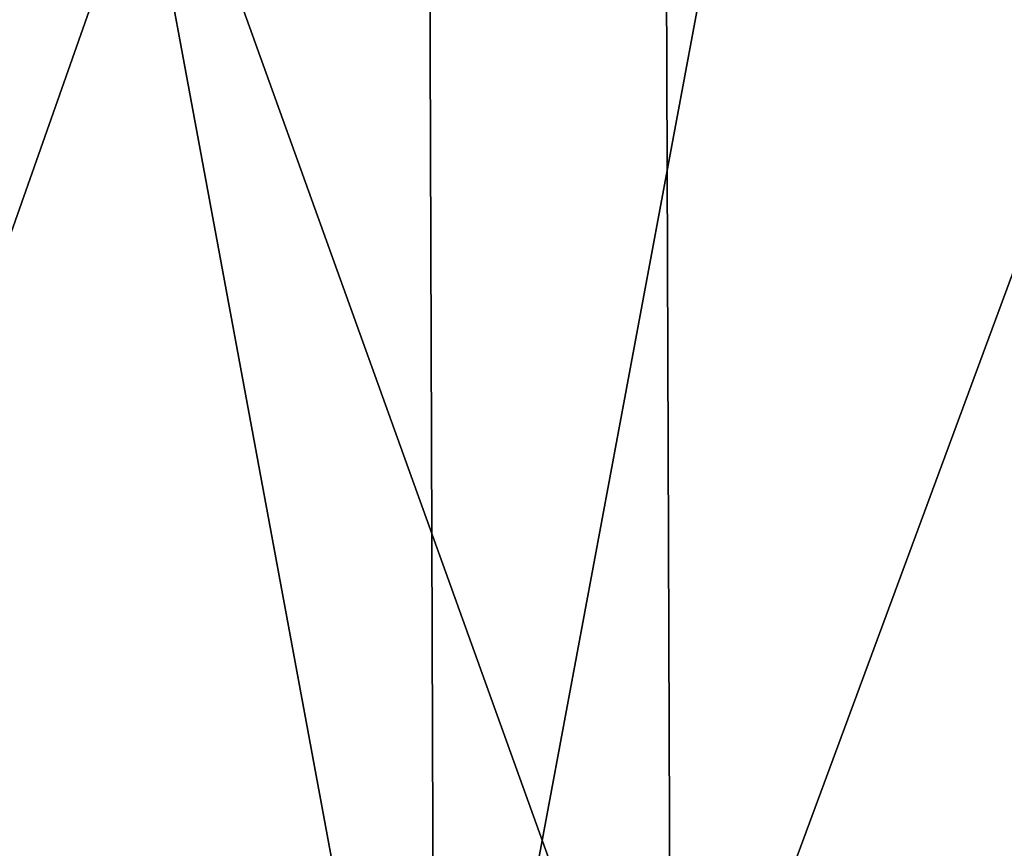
# Model space of a CAD drawing. Header units: metres. Extents: x -92 to 264, y -100 to 50.
# Tile 131 of 656: x -10.7 to -8.6, y -75.49 to -73.72. Entities that reach past the tile are written whole.
import ezdxf

# ---------------------------------------------------------------- set-up
doc = ezdxf.new("R2010")
doc.units = ezdxf.units.M
doc.layers.add('solid_21062050_01', color=7, linetype='CONTINUOUS')

msp = doc.modelspace()

# ---------------------------------------------------------------- linework, layer by layer
at = {"layer": 'solid_21062050_01'}
for points in [[(-12.131678, -64.201744, 17.360905), (-12.078719, -76.706161, 17.265493), (-9.815159, -76.706161, 18.37582)], [(-9.858183, -64.201744, 18.476105), (-12.131678, -64.201744, 17.360905), (-9.815159, -76.706161, 18.37582)], [(-12.131678, -64.201744, -26.353365), (-9.858183, -64.201744, -27.468565), (-12.078719, -76.706161, -26.257954)], [(-9.858183, -64.201744, -27.468565), (-9.815159, -76.706161, -27.36828), (-12.078719, -76.706161, -26.257954)], [(-9.858183, -64.201744, 18.476105), (-9.815159, -76.706161, 18.37582), (-7.45088, -76.706161, 19.251451)], [(-7.483526, -64.201744, 19.355579), (-9.858183, -64.201744, 18.476105), (-7.45088, -76.706161, 19.251451)], [(-9.858183, -64.201744, -27.468565), (-7.483526, -64.201744, -28.34804), (-9.815159, -76.706161, -27.36828)], [(-7.483526, -64.201744, -28.34804), (-7.450881, -76.706161, -28.243914), (-9.815159, -76.706161, -27.36828)], [(-11.47277, -70.231491, -24.367653), (-11.446552, -76.239906, -24.322245), (-9.311464, -76.239906, -25.410126)], [(-9.332791, -70.231491, -25.458027), (-11.47277, -70.231491, -24.367653), (-9.311464, -76.239906, -25.410126)], [(-11.47277, -70.231491, 15.375193), (-9.332791, -70.231491, 16.465567), (-11.446554, -76.239906, 15.329782)], [(-9.332791, -70.231491, 16.465567), (-9.311464, -76.239906, 16.417665), (-11.446554, -76.239906, 15.329782)], [(-9.332791, -70.231491, -25.458027), (-9.311464, -76.239906, -25.410126), (-7.074356, -76.239906, -26.268871)], [(-7.090559, -70.231491, -26.318739), (-9.332791, -70.231491, -25.458027), (-7.074356, -76.239906, -26.268871)], [(-9.332791, -70.231491, 16.465567), (-7.090559, -70.231491, 17.326279), (-9.311464, -76.239906, 16.417665)], [(-7.090559, -70.231491, 17.326279), (-7.074356, -76.239906, 17.276411), (-9.311464, -76.239906, 16.417665)]]:
    msp.add_3dface(points, dxfattribs=at)

doc.saveas('drawing.dxf')
